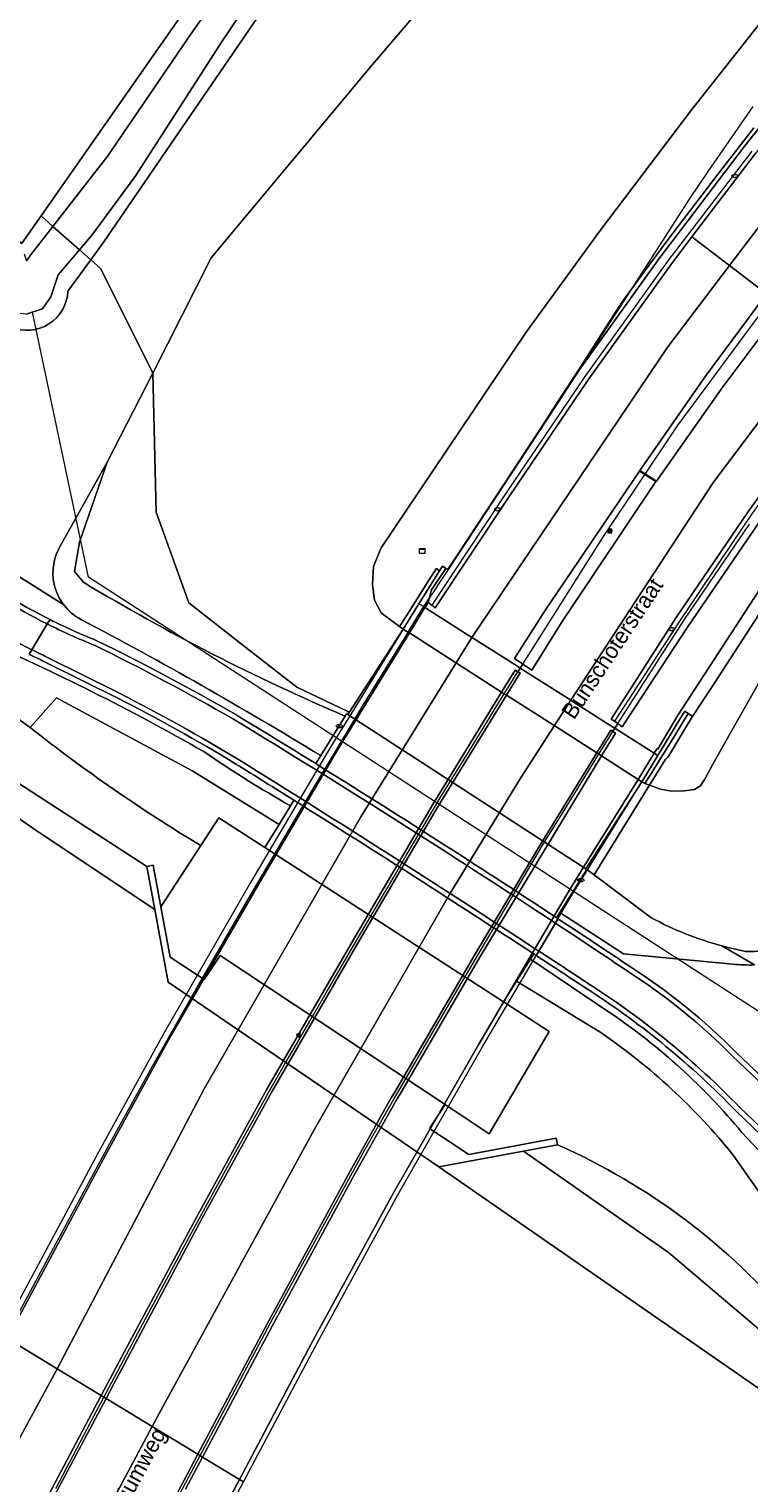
# Model space of a CAD drawing. Header units: metres. Extents: x 151448 to 154749, y 463108 to 465296.
# Tile 353 of 449: x 153249 to 153305, y 464811 to 464924. Entities that reach past the tile are written whole.
import ezdxf
from ezdxf.enums import TextEntityAlignment as Align

# ---------------------------------------------------------------- set-up
doc = ezdxf.new("R2010")
doc.units = ezdxf.units.M
doc.layers.get('0').update_dxf_attribs({"lineweight": 9})
for name, color, linetype, lineweight in [('B-PV-GK-BESCHOEIING-G', 253, 'Continuous', 9), ('B-PV-GR-GRAS-GV', 253, 'Continuous', 9), ('B-PV-GR-GROENVOORZIENING-GV', 253, 'Continuous', 9), ('B-PV-GW-TALUD_KRUIN-G', 253, 'Continuous', 9), ('B-PV-IE-MEUBILAIR-S', 253, 'Continuous', 9), ('B-PV-IE-MEUBILAIR_WEGMEUBILAIR-G', 253, 'Continuous', 9), ('B-PV-KW-KUNSTWERK_DEK-GV', 253, 'Continuous', 9), ('B-PV-KW-KUNSTWERK_DUIKER-G', 253, 'Continuous', 9), ('B-PV-KW-KUNSTWERK_LANDHOOFD-GV', 253, 'Continuous', 9), ('B-PV-OG-TERREIN_BEGROEID-GV', 253, 'Continuous', 9), ('B-PV-OG-TERREIN_OEVER-GV', 253, 'Continuous', 9), ('B-PV-OG-TOPOGRAFIE-T18', 2, 'Continuous', 9), ('B-PV-OG-WATER-GV', 253, 'Continuous', 9), ('B-PV-OG-WATER_RIVIER-GV', 253, 'Continuous', 9), ('B-PV-OG-WATER_SLOOT-GV', 253, 'Continuous', 9), ('B-PV-RI-HWA_GOOT_LIJNGOOT-G', 253, 'Continuous', 9), ('B-PV-VH-GESLOTENVERHARDING-GV', 253, 'Continuous', 9), ('B-PV-VH-GESLOTENVERHARDING_ASFALT-GV', 253, 'Continuous', 9), ('B-PV-VH-GESLOTENVERHARDING_BETON-GV', 253, 'Continuous', 9), ('B-PV-VH-HALFVERHARDING_GRASBETONSTEEN-GV', 253, 'Continuous', 9), ('B-PV-VH-OPENVERHARDING-GV', 253, 'Continuous', 9), ('B-PV-VH-OPENVERHARDING_BETONSTRAATSTEEN-GV', 253, 'Continuous', 9)]:
    doc.layers.add(name, color=color, linetype=linetype, lineweight=lineweight)
doc.styles.add('Drong', font='txt', dxfattribs={"height": 1.8})
doc.styles.add('NLCS-ISO', font='txt')

# ---------------------------------------------------------------- blocks, each defined once
blk = doc.blocks.new('SIE-MEUBILAIR_BORD_INFORMATIE-SO')
h = blk.add_hatch(color=256)
h.dxf.hatch_style = 1
h.paths.add_polyline_path([(0.13, 0.2), (-0.33, 0.2), (-0.33, 0.08), (-0.13, 0.08), (-0.13, -0.65), (0.13, -0.65)])
h = blk.add_hatch(color=256)
h.dxf.hatch_style = 1
edge = h.paths.add_edge_path()
edge.add_arc((0, 0.5), 0.149, 0, 360)
for points in [[(-0.75, -0.75), (0.75, -0.75), (0.75, 0.75), (-0.75, 0.75)], [(0.13, 0.2), (-0.33, 0.2), (-0.33, 0.08), (-0.13, 0.08), (-0.13, -0.65), (0.13, -0.65)]]:
    blk.add_lwpolyline(points, close=True)
blk.add_circle((0, 0.5), 0.149)
blk = doc.blocks.new('SIE-MEUBILAIR_KAST-SO')
for points in [[(-1, 1), (1, 1), (1, 0.84), (-1, 0.84)], [(-1, 0.76), (1, 0.76), (1, -1), (-1, -1)]]:
    blk.add_lwpolyline(points, close=True)
blk = doc.blocks.new('SIE-MEUBILAIR_PAAL_LICHTMAST-SO')
for points in [[(-0.62, 0), (-1, 0)], [(-0.71, 0.71), (-0.44, 0.44)], [(0, 1), (0, 0.62)], [(0.44, 0.44), (0.71, 0.71)], [(1, 0), (0.62, 0)], [(-0.71, -0.71), (-0.44, -0.44)], [(0, -0.62), (0, -1)], [(0.44, -0.44), (0.71, -0.71)]]:
    blk.add_lwpolyline(points)
blk.add_circle((0, 0), 0.5)
blk = doc.blocks.new('SIE-MEUBILAIR_PUT_KOLK-SO')
blk.add_ellipse((0, 0), major_axis=(1.25, 0), ratio=0.54)
at = {"style": 'NLCS-ISO'}
blk.add_text('klk', height=0.75, dxfattribs=at).set_placement((0.03, 0), align=Align.MIDDLE_CENTER)

msp = doc.modelspace()

# ---------------------------------------------------------------- linework, layer by layer
at = {"layer": 'B-PV-GK-BESCHOEIING-G', "flags": 128}
msp.add_lwpolyline([(153280.571, 464835.762), (153315.952, 464811.241)], dxfattribs=at)
at = {"layer": 'B-PV-GR-GRAS-GV', "flags": 128}
for points in [[(153165.606, 464963.014), (153175.577, 464956.639), (153187.733, 464948.559), (153197.993, 464942.087), (153206.198, 464936.605), (153216.362, 464929.894), (153224.148, 464925.242), (153232.858, 464918.982), (153244.4, 464910.848), (153247.981, 464907.587), (153248.155, 464907.448), (153248.191, 464907.5), (153249.656, 464909.595), (153262.797, 464928.383), (153276.25, 464947.928)], [(153251.046, 464883.777), (153254.791, 464890.474), (153258.339, 464897.386), (153256.308, 464901.45), (153254.277, 464905.514), (153253.521, 464906.181), (153251.741, 464903.753)], [(153243.419, 464884.416), (153251.412, 464879.402)], [(153251.385, 464879.439), (153251.095, 464879.887), (153250.875, 464880.349), (153250.733, 464880.766), (153250.629, 464881.236), (153250.581, 464881.747), (153250.593, 464882.222), (153250.704, 464882.882), (153250.837, 464883.308), (153251.025, 464883.736)]]:
    msp.add_lwpolyline(points, dxfattribs=at)
at = {"layer": 'B-PV-GR-GRAS-GV'}
for points in [[(153251.741, 464903.753, -0.5226259), (153247.316, 464900.964)], [(153251.025, 464883.736, -0.0292203), (153251.046, 464883.777)], [(153251.412, 464879.402, -0.0305059), (153251.385, 464879.439)]]:
    msp.add_lwpolyline(points, format="xyb", dxfattribs=at)
at = {"layer": 'B-PV-GR-GROENVOORZIENING-GV', "flags": 128}
for points in [[(153279.504, 464944.034), (153276.838, 464940.139), (153273.916, 464935.871), (153254.544, 464907.576), (153253.521, 464906.181), (153254.277, 464905.514), (153256.308, 464901.45), (153258.339, 464897.386), (153262.869, 464906.338), (153275.4, 464921.36), (153289.499, 464937.832)], [(153297.459, 464889.008), (153296.181, 464889.825), (153296.153, 464889.784), (153288.85, 464879.013), (153286.431, 464875.221), (153286.97, 464874.861), (153287.074, 464874.791), (153287.079, 464874.788), (153287.787, 464874.315), (153290.13, 464878.107), (153297.43, 464888.966)], [(153281.109, 464882.224), (153280.844, 464882.392), (153280.616, 464882.033), (153279.001, 464879.486), (153279.364, 464879.256), (153279.48, 464879.182), (153279.732, 464879.589), (153279.996, 464880.55)], [(153297.111, 464866.367), (153296.56, 464865.511), (153296.927, 464865.383), (153298.146, 464867.353), (153298.177, 464867.404), (153298.212, 464867.429), (153298.336, 464867.552), (153298.428, 464867.681), (153299.962, 464870.243), (153300.281, 464870.733), (153299.922, 464870.955), (153298.902, 464869.244)], [(153291.974, 464858.907), (153292.059, 464858.854), (153292.625, 464858.429), (153296.887, 464865.319), (153296.927, 464865.383), (153296.56, 464865.511), (153296.324, 464865.662)]]:
    msp.add_lwpolyline(points, close=True, dxfattribs=at)
for points in [[(153289.499, 464937.832), (153275.4, 464921.36), (153262.869, 464906.338), (153258.339, 464897.386), (153258.465, 464891.986), (153258.59, 464886.586), (153259.859, 464883.063), (153261.128, 464879.54), (153265.333, 464876.274), (153269.538, 464873.008), (153273.426, 464871.134), (153273.583, 464871.032), (153277.79, 464877.519), (153277.504, 464877.702), (153276.919, 464878.16), (153276.085, 464878.762), (153275.553, 464879.756), (153275.414, 464880.983), (153275.483, 464882.371), (153276.084, 464883.819), (153287.338, 464900.58), (153293.107, 464908.47), (153300.222, 464917.865), (153306.936, 464926.374)], [(153306.936, 464926.374), (153300.222, 464917.865), (153293.107, 464908.47), (153287.338, 464900.58), (153276.084, 464883.819), (153275.483, 464882.371), (153275.414, 464880.983), (153275.553, 464879.756), (153276.085, 464878.762), (153276.919, 464878.16), (153277.504, 464877.702), (153278.005, 464878.474), (153279.822, 464881.383), (153280.381, 464882.223), (153280.616, 464882.033), (153280.844, 464882.392), (153281.109, 464882.224), (153281.253, 464882.133), (153285.013, 464887.845), (153288.427, 464893.03), (153290.121, 464895.639), (153291.173, 464897.259), (153294.749, 464902.847), (153296.508, 464905.243), (153298.345, 464907.736), (153302.193, 464912.766), (153305.028, 464916.425)], [(153311.205, 464923.662), (153304.34, 464915.034), (153299.418, 464908.572), (153297.833, 464906.49), (153297.817, 464906.467), (153291.398, 464897.521), (153291.382, 464897.499), (153290.121, 464895.639), (153288.427, 464893.03), (153285.013, 464887.845), (153281.253, 464882.133), (153281.109, 464882.224), (153279.996, 464880.55), (153279.732, 464879.589), (153280.008, 464879.38), (153280.282, 464879.173), (153286.027, 464887.818), (153292.21, 464896.938), (153298.629, 464905.884), (153300.214, 464907.966), (153305.129, 464914.42)], [(153305.028, 464916.425), (153302.193, 464912.766), (153298.345, 464907.736), (153296.508, 464905.243), (153294.749, 464902.847), (153291.173, 464897.259), (153290.121, 464895.639), (153291.382, 464897.499), (153291.398, 464897.521), (153297.817, 464906.467), (153297.833, 464906.49), (153299.418, 464908.572), (153304.34, 464915.034), (153311.205, 464923.662)], [(153306.005, 464903.556), (153301.276, 464897.142), (153296.181, 464889.825), (153297.459, 464889.008), (153302.483, 464896.135), (153307.325, 464902.551)], [(153314.527, 464889.09), (153308.908, 464881.295), (153308.719, 464879.146), (153305.997, 464874.353), (153301.843, 464867.037), (153301.264, 464865.903), (153300.878, 464865.35), (153300.412, 464865.047), (153299.611, 464864.95), (153298.636, 464864.939), (153297.77, 464865.09), (153296.927, 464865.383), (153296.887, 464865.319), (153292.625, 464858.429), (153297.035, 464855.114)], [(153306.105, 464881.513), (153299.113, 464870.772), (153297.57, 464868.195), (153297.506, 464868.227), (153297.293, 464867.875), (153297.575, 464867.696), (153299.353, 464870.636), (153299.672, 464871.131), (153299.922, 464870.955), (153300.281, 464870.733), (153301.995, 464873.366), (153306.93, 464880.948)], [(153306.93, 464880.948), (153301.995, 464873.366), (153300.281, 464870.733), (153299.962, 464870.243), (153298.428, 464867.681), (153298.336, 464867.552), (153298.212, 464867.429), (153298.177, 464867.404), (153298.146, 464867.353), (153296.927, 464865.383), (153297.77, 464865.09), (153298.636, 464864.939), (153299.611, 464864.95), (153300.412, 464865.047), (153300.878, 464865.35), (153301.264, 464865.903), (153301.843, 464867.037), (153305.997, 464874.353)], [(153302.536, 464852.919), (153305.079, 464851.431)]]:
    msp.add_lwpolyline(points, dxfattribs=at)
at = {"layer": 'B-PV-GR-GROENVOORZIENING-GV'}
for points in [[(153297.035, 464855.114, 0.0578591), (153302.536, 464852.919)], [(153314.681, 464855.213, -0.1467039), (153304.41, 464852.488)], [(153304.41, 464852.488, 0.1467039), (153314.681, 464855.213)], [(153304.41, 464852.488, -0.0186708), (153302.536, 464852.919)], [(153302.536, 464852.919, 0.0186708), (153304.41, 464852.488)]]:
    msp.add_lwpolyline(points, format="xyb", dxfattribs=at)
at = {"layer": 'B-PV-GW-TALUD_KRUIN-G', "flags": 128}
for points in [[(153248.809, 464869.876), (153242.754, 464874.235), (153235.893, 464878.512), (153218.31, 464885.801), (153209.191, 464890.664)], [(153244.721, 464876.816), (153242.754, 464874.235), (153248.809, 464869.876)], [(153296.324, 464865.662), (153296.037, 464865.845), (153293.196, 464867.663), (153292.992, 464867.794), (153292.833, 464867.895), (153289.715, 464869.89), (153285.817, 464872.384), (153285.647, 464872.492), (153285.44, 464872.625), (153281.933, 464874.868), (153278.271, 464877.211), (153278.159, 464877.283), (153277.79, 464877.519)], [(153296.927, 464865.383), (153296.56, 464865.511)]]:
    msp.add_lwpolyline(points, dxfattribs=at)
at = {"layer": 'B-PV-GW-TALUD_KRUIN-G'}
for points in [[(153262.306, 464867.999, 0.0265761), (153244.721, 464876.816)], [(153262.065, 464860.699, -0.0317079), (153248.809, 464869.876)], [(153269.032, 464863.789, -0.0219615), (153262.306, 464867.999)]]:
    msp.add_lwpolyline(points, format="xyb", dxfattribs=at)
at = {"layer": 'B-PV-IE-MEUBILAIR_WEGMEUBILAIR-G', "flags": 128}
for points in [[(153287.074, 464874.791), (153293.343, 464884.703), (153299.104, 464893.307), (153306.133, 464902.775), (153314.355, 464913.435), (153328.789, 464930.612), (153338.336, 464940.877), (153359.366, 464961.541), (153381.368, 464980.867), (153393.415, 464990.536), (153406.382, 465000.576), (153419.747, 465010.664)], [(153304.948, 464918.089), (153301.455, 464913.047), (153300.011, 464910.9), (153295.223, 464903.45), (153289.625, 464894.79), (153281.285, 464882.135), (153280.565, 464881.044), (153280.046, 464880.257), (153279.737, 464879.803), (153279.629, 464879.644), (153279.364, 464879.256)], [(153294.238, 464869.814), (153294.336, 464869.968), (153294.464, 464870.17), (153297.901, 464875.572), (153299.64, 464878.25), (153304.705, 464885.656)], [(153279.364, 464879.256), (153279.263, 464879.108), (153278.159, 464877.283), (153278.14, 464877.25), (153274.614, 464871.515), (153273.747, 464870.075), (153270.633, 464864.907), (153265.625, 464856.369), (153261.863, 464849.853), (153258.291, 464843.551), (153254.982, 464837.556), (153250.597, 464829.423), (153248.005, 464824.571), (153240.882, 464811.053)], [(153286.705, 464874.203), (153286.88, 464874.485)], [(153286.88, 464874.485), (153287.074, 464874.791)], [(153250.798, 464810.785), (153254.042, 464816.941), (153256.963, 464822.463), (153261.186, 464830.344), (153264.643, 464836.653), (153267.542, 464841.882), (153268.036, 464842.752), (153268.472, 464843.52), (153269.392, 464845.106), (153270.813, 464847.555), (153271.804, 464849.262), (153273.696, 464852.528), (153275.006, 464854.77), (153276.075, 464856.605), (153277.183, 464858.48), (153278.031, 464859.924), (153278.674, 464861.019), (153280.675, 464864.415), (153282.858, 464867.961), (153285.226, 464871.809), (153286.705, 464874.203)], [(153258.73, 464807.151), (153262.838, 464814.897), (153267.506, 464823.693), (153274.816, 464837.084), (153277.071, 464841.007), (153277.366, 464841.518), (153281.765, 464849.113), (153288.56, 464860.621), (153288.798, 464861.024), (153289.686, 464862.416), (153292.992, 464867.794), (153293, 464867.807), (153294.076, 464869.554), (153294.166, 464869.701), (153294.238, 464869.814)]]:
    msp.add_lwpolyline(points, dxfattribs=at)
at = {"layer": 'B-PV-KW-KUNSTWERK_DEK-GV', "flags": 128}
msp.add_lwpolyline([(153261.606, 464804.192), (153265.373, 464811.296), (153270.965, 464821.842), (153277.366, 464833.576), (153283.983, 464845.128), (153290.75, 464856.606), (153296.324, 464865.662), (153297.575, 464867.696), (153297.293, 464867.875), (153294.238, 464869.814), (153293.929, 464870.011), (153290.997, 464871.871), (153290.813, 464871.988), (153286.88, 464874.485), (153286.771, 464874.554), (153286.459, 464874.752), (153283.177, 464876.835), (153283.132, 464876.864), (153279.48, 464879.182), (153279.364, 464879.256), (153279.001, 464879.486), (153277.79, 464877.519), (153273.36, 464870.321), (153272.176, 464868.398), (153265.939, 464857.832), (153259.149, 464846.034), (153254.114, 464836.907), (153248.46, 464826.366)], dxfattribs=at)
at = {"layer": 'B-PV-KW-KUNSTWERK_DUIKER-G', "flags": 128}
msp.add_lwpolyline([(153322.679, 464848.903), (153309.578, 464845.124), (153253.351, 464881.54), (153248.986, 464902.128)], dxfattribs=at)
at = {"layer": 'B-PV-KW-KUNSTWERK_LANDHOOFD-GV', "flags": 128}
for points in [[(153277.504, 464877.702), (153277.79, 464877.519), (153279.001, 464879.486), (153280.616, 464882.033), (153280.381, 464882.223), (153279.822, 464881.383), (153278.005, 464878.474)], [(153296.324, 464865.662), (153296.56, 464865.511), (153297.111, 464866.367), (153298.902, 464869.244), (153299.922, 464870.955), (153299.672, 464871.131), (153299.353, 464870.636), (153297.575, 464867.696)]]:
    msp.add_lwpolyline(points, close=True, dxfattribs=at)
at = {"layer": 'B-PV-OG-TERREIN_BEGROEID-GV', "flags": 128}
for points in [[(153273.284, 464870.749), (153273.394, 464870.925), (153273.479, 464870.872), (153273.583, 464871.032), (153273.426, 464871.134), (153269.538, 464873.008), (153265.333, 464876.274), (153261.128, 464879.54), (153259.859, 464883.063), (153258.59, 464886.586), (153258.465, 464891.986), (153258.339, 464897.386), (153254.791, 464890.474), (153252.654, 464884.256), (153252.246, 464881.979), (153252.944, 464881.147)], [(153248.809, 464869.876), (153242.754, 464874.235), (153235.893, 464878.512), (153218.31, 464885.801), (153209.191, 464890.664), (153257.865, 464859.091), (153258.361, 464859.184), (153258.964, 464855.939), (153262.065, 464860.699)], [(153252.944, 464881.147), (153252.246, 464881.979), (153252.654, 464884.256), (153254.791, 464890.474), (153251.046, 464883.777)], [(153251.412, 464879.402), (153243.419, 464884.416)], [(153251.025, 464883.736), (153250.837, 464883.308), (153250.704, 464882.882), (153250.593, 464882.222), (153250.581, 464881.747), (153250.629, 464881.236), (153250.733, 464880.766), (153250.875, 464880.349), (153251.095, 464879.887), (153251.385, 464879.439)], [(153244.721, 464876.816), (153242.754, 464874.235), (153248.809, 464869.876), (153250.862, 464872.171), (153261.452, 464866.481), (153268.148, 464862.352), (153269.032, 464863.789)], [(153255.569, 464872.172), (153249.928, 464874.983)], [(153267.045, 464860.559), (153268.148, 464862.352), (153261.452, 464866.481), (153250.862, 464872.171), (153248.809, 464869.876)], [(153271.38, 464867.686), (153273.284, 464870.749)], [(153270.994, 464867.066), (153271.38, 464867.686)], [(153269.032, 464863.789), (153269.301, 464864.225)], [(153262.065, 464860.699), (153263.477, 464862.866), (153267.045, 464860.559)], [(153297.035, 464855.114), (153292.625, 464858.429), (153292.059, 464858.854), (153289.96, 464855.511), (153294.901, 464852.29), (153303.404, 464851.495)], [(153303.404, 464851.495), (153294.901, 464852.29), (153289.96, 464855.511), (153289.703, 464855.103), (153289.819, 464855.027)], [(153293.985, 464847.638), (153287.67, 464851.876), (153286.596, 464850.167), (153293.143, 464846.18)], [(153288.132, 464852.165), (153287.933, 464852.295), (153287.67, 464851.876), (153293.985, 464847.638)], [(153305.079, 464851.431), (153302.536, 464852.919)], [(153293.143, 464846.18), (153286.596, 464850.167), (153285.591, 464848.568), (153289.135, 464846.277), (153284.469, 464838.334), (153281.058, 464840.591), (153279.841, 464838.747), (153282.9, 464836.729), (153289.676, 464837.975), (153289.769, 464837.473)], [(153303.66, 464844.647), (153307.074, 464841.397)], [(153306.934, 464836.961), (153303.642, 464840.099)], [(153315.161, 464825.109), (153309.039, 464833.187), (153304.085, 464838.455)], [(153304.085, 464838.455), (153309.039, 464833.187)], [(153306.128, 464828.512), (153307.177, 464831.346), (153303.434, 464836.666)], [(153303.434, 464836.666), (153307.177, 464831.346), (153306.128, 464828.512)]]:
    msp.add_lwpolyline(points, dxfattribs=at)
at = {"layer": 'B-PV-OG-TERREIN_BEGROEID-GV'}
for points in [[(153237.391, 464887.867, 0.0868376), (153250.356, 464878.249)], [(153251.046, 464883.777, 0.0292203), (153251.025, 464883.736)], [(153252.944, 464881.147, 0.0342222), (153273.284, 464870.749)], [(153273.284, 464870.749, -0.0342222), (153252.944, 464881.147)], [(153251.385, 464879.439, 0.0305059), (153251.412, 464879.402)], [(153252.748, 464878.265, -0.1087539), (153251.412, 464879.402)], [(153251.412, 464879.402, 0.1087539), (153252.748, 464878.265)], [(153250.356, 464878.249, 0.0211338), (153253.948, 464876.631)], [(153271.38, 464867.686, 0.0166783), (153252.748, 464878.265)], [(153252.748, 464878.265, -0.0166783), (153271.38, 464867.686)], [(153244.721, 464876.816, -0.0265761), (153262.306, 464867.999)], [(153262.306, 464867.999, 0.0265761), (153244.721, 464876.816)], [(153249.928, 464874.983, -0.0063533), (153248.723, 464875.567)], [(153253.948, 464876.631, -0.0164555), (153264.8, 464870.87)], [(153264.794, 464867.035, 0.018784), (153255.569, 464872.172)], [(153264.8, 464870.87, -0.0022172), (153270.994, 464867.066)], [(153248.809, 464869.876, 0.0317079), (153262.065, 464860.699)], [(153262.065, 464860.699, -0.0317079), (153248.809, 464869.876)], [(153262.306, 464867.999, 0.0219615), (153269.032, 464863.789)], [(153269.032, 464863.789, -0.0219615), (153262.306, 464867.999)], [(153269.301, 464864.225, 0.0012575), (153264.794, 464867.035)], [(153289.819, 464855.027, -0.0022275), (153295.521, 464851.234)], [(153302.536, 464852.919, -0.0578591), (153297.035, 464855.114)], [(153292.237, 464849.466, 0.0008457), (153288.132, 464852.165)], [(153295.521, 464851.234, -0.0533832), (153303.66, 464844.647)], [(153305.079, 464851.431, -0.0286833), (153303.404, 464851.495)], [(153303.404, 464851.495, 0.0286833), (153305.079, 464851.431)], [(153303.642, 464840.099, 0.0574759), (153292.237, 464849.466)], [(153304.085, 464838.455, 0.0702656), (153293.985, 464847.638)], [(153293.985, 464847.638, -0.0702656), (153304.085, 464838.455)], [(153303.434, 464836.666, 0.0736678), (153293.143, 464846.18)], [(153293.143, 464846.18, -0.0736678), (153303.434, 464836.666)], [(153289.769, 464837.473, -0.1154), (153308.085, 464823.691)]]:
    msp.add_lwpolyline(points, format="xyb", dxfattribs=at)
at = {"layer": 'B-PV-OG-TERREIN_OEVER-GV', "flags": 128}
for points in [[(153134.259, 464938.284), (153137.795, 464935.754), (153148.366, 464927.299), (153160.473, 464919.542), (153175.025, 464910.593), (153189.614, 464900.867), (153205.664, 464891.305), (153220.313, 464881.74), (153235.149, 464871.699), (153249.274, 464861.868), (153258.489, 464855.732), (153257.865, 464859.091), (153209.191, 464890.664), (153204.562, 464893.698), (153186.524, 464905.364), (153155.641, 464925.438), (153142.807, 464934.801), (153134.197, 464940.438), (153127.675, 464943.994), (153119.333, 464948.564), (153115.416, 464951.095), (153103.338, 464958.879), (153098.866, 464962.998), (153095.565, 464965.601)], [(153248.345, 464906.651), (153248.516, 464906.117), (153248.923, 464906.642), (153250.58, 464908.779), (153249.656, 464909.595), (153248.191, 464907.5), (153248.155, 464907.448), (153247.981, 464907.587), (153244.4, 464910.848), (153232.858, 464918.982), (153224.148, 464925.242), (153216.362, 464929.894), (153206.198, 464936.605), (153197.993, 464942.087), (153187.733, 464948.559), (153175.577, 464956.639), (153165.606, 464963.014)], [(153276.741, 464948.642), (153276.394, 464948.138), (153276.25, 464947.928), (153262.797, 464928.383), (153249.656, 464909.595), (153250.58, 464908.779), (153254.832, 464914.26), (153261.053, 464923.374), (153270.85, 464937.409), (153276.81, 464945.8)], [(153251.741, 464903.753), (153253.521, 464906.181), (153252.638, 464906.962), (153250.978, 464905.015), (153250.408, 464903.317), (153249.758, 464902.379), (153248.486, 464901.965), (153247.945, 464902.005), (153246.704, 464903.272), (153245.485, 464904.517)], [(153289.769, 464837.473), (153287.148, 464836.986), (153298.409, 464829.104), (153309.324, 464819.834), (153315.042, 464816.303)]]:
    msp.add_lwpolyline(points, dxfattribs=at)
msp.add_lwpolyline([(153281.925, 464947.569), (153279.907, 464949.62), (153280.168, 464947.136), (153274.938, 464939.652), (153272.974, 464936.841), (153272.748, 464936.508), (153263.718, 464923.175), (153257.025, 464912.733), (153253.623, 464908.117), (153252.638, 464906.962), (153253.521, 464906.181), (153254.544, 464907.576), (153273.916, 464935.871), (153276.838, 464940.139), (153279.504, 464944.034)], close=True, dxfattribs=at)
at = {"layer": 'B-PV-OG-TERREIN_OEVER-GV'}
for points in [[(153247.316, 464900.964, 0.5226259), (153251.741, 464903.753)], [(153308.085, 464823.691, 0.1154), (153289.769, 464837.473)]]:
    msp.add_lwpolyline(points, format="xyb", dxfattribs=at)
at = {"layer": 'B-PV-OG-WATER-GV', "flags": 128}
for points in [[(153276.81, 464945.8), (153270.85, 464937.409), (153261.053, 464923.374), (153254.832, 464914.26), (153250.58, 464908.779), (153252.638, 464906.962), (153253.623, 464908.117), (153257.025, 464912.733), (153263.718, 464923.175), (153272.748, 464936.508), (153272.974, 464936.841), (153274.938, 464939.652), (153280.168, 464947.136), (153279.907, 464949.62), (153279.903, 464949.622)], [(153315.952, 464811.241), (153280.571, 464835.762), (153259.537, 464850.09), (153258.489, 464855.732), (153249.274, 464861.868), (153235.149, 464871.699), (153220.313, 464881.74), (153205.664, 464891.305), (153189.614, 464900.867), (153175.025, 464910.593), (153160.473, 464919.542), (153148.366, 464927.299), (153137.795, 464935.754), (153134.259, 464938.284)]]:
    msp.add_lwpolyline(points, dxfattribs=at)
at = {"layer": 'B-PV-OG-WATER_RIVIER-GV', "flags": 128}
for points in [[(153315.042, 464816.303), (153309.324, 464819.834), (153298.409, 464829.104), (153287.148, 464836.986), (153280.571, 464835.762)], [(153280.571, 464835.762), (153315.952, 464811.241)]]:
    msp.add_lwpolyline(points, dxfattribs=at)
at = {"layer": 'B-PV-OG-WATER_SLOOT-GV', "flags": 128}
msp.add_lwpolyline([(153248.486, 464901.965), (153249.758, 464902.379), (153250.408, 464903.317), (153250.978, 464905.015), (153252.638, 464906.962), (153250.58, 464908.779), (153248.923, 464906.642), (153248.516, 464906.117)], dxfattribs=at)
at = {"layer": 'B-PV-RI-HWA_GOOT_LIJNGOOT-G', "flags": 128}
for points in [[(153348.781, 464938.565), (153344.776, 464934.502), (153337.491, 464926.777), (153330.389, 464918.901), (153323.454, 464910.807), (153316.781, 464902.509), (153311.139, 464895.108), (153304.878, 464886.463), (153299.302, 464878.211), (153294.2, 464870.356)], [(153304.873, 464914.622), (153298.355, 464906.103), (153291.911, 464897.113), (153285.732, 464888.016), (153281.662, 464881.875)], [(153296.153, 464889.784), (153296.795, 464889.373)], [(153296.795, 464889.373), (153297.43, 464888.966)], [(153281.662, 464881.875), (153280.008, 464879.38)]]:
    msp.add_lwpolyline(points, dxfattribs=at)
at = {"layer": 'B-PV-VH-GESLOTENVERHARDING-GV', "flags": 128}
for points in [[(153370.193, 464983.092), (153364.968, 464978.382), (153356.199, 464970.15), (153348.211, 464962.39), (153340.611, 464954.735), (153333.017, 464946.888), (153325.675, 464938.962), (153318.708, 464930.991), (153311.987, 464923.039), (153305.129, 464914.42), (153300.214, 464907.966), (153303.143, 464905.736), (153309.892, 464914.626), (153318.352, 464925.117), (153334.716, 464943.28), (153351.439, 464960.651), (153369.642, 464977.649), (153372.704, 464980.307)], [(153306.005, 464903.556), (153307.623, 464905.751), (153315.061, 464915.219), (153322.702, 464924.517), (153329.638, 464932.462), (153336.822, 464940.321), (153345.033, 464948.912), (153352.572, 464956.479), (153360.844, 464964.525), (153370.082, 464973.073), (153375.116, 464977.631), (153372.704, 464980.307), (153369.642, 464977.649), (153351.439, 464960.651), (153334.716, 464943.28), (153318.352, 464925.117), (153309.892, 464914.626), (153303.143, 464905.736)], [(153300.214, 464907.966), (153298.629, 464905.884), (153292.21, 464896.938), (153286.027, 464887.818), (153280.282, 464879.173), (153280.008, 464879.38), (153279.732, 464879.589), (153279.48, 464879.182), (153283.132, 464876.864), (153298.348, 464899.42), (153303.143, 464905.736)], [(153296.181, 464889.825), (153301.276, 464897.142), (153306.005, 464903.556), (153303.143, 464905.736), (153298.348, 464899.42), (153283.132, 464876.864), (153283.177, 464876.835), (153286.459, 464874.752), (153286.771, 464874.554), (153286.88, 464874.485), (153287.074, 464874.791), (153286.97, 464874.861), (153286.431, 464875.221), (153288.85, 464879.013), (153296.153, 464889.784)], [(153307.325, 464902.551), (153302.483, 464896.135), (153297.459, 464889.008), (153297.43, 464888.966), (153290.13, 464878.107), (153287.787, 464874.315), (153287.079, 464874.788), (153287.074, 464874.791), (153286.88, 464874.485), (153290.813, 464871.988), (153301.894, 464888.914), (153309.693, 464899.267), (153310.414, 464900.198)], [(153294.464, 464870.17), (153294.2, 464870.356), (153293.94, 464870.529), (153299.005, 464878.4), (153304.62, 464886.664), (153310.865, 464895.262), (153313.073, 464898.173), (153310.414, 464900.198), (153309.693, 464899.267), (153301.894, 464888.914), (153290.813, 464871.988), (153290.997, 464871.871), (153293.929, 464870.011), (153294.238, 464869.814), (153294.336, 464869.968)], [(153294.336, 464869.968), (153294.238, 464869.814), (153297.293, 464867.875), (153297.506, 464868.227), (153297.57, 464868.195), (153299.113, 464870.772), (153306.105, 464881.513), (153313.649, 464891.987), (153316.414, 464895.629), (153313.997, 464897.47), (153311.832, 464894.621), (153305.565, 464886.006), (153299.88, 464877.658), (153294.798, 464869.934), (153294.464, 464870.17)], [(153279.48, 464879.182), (153279.364, 464879.256), (153279.001, 464879.486), (153277.79, 464877.519), (153273.36, 464870.321), (153272.176, 464868.398), (153265.939, 464857.832), (153259.149, 464846.034), (153254.114, 464836.907), (153248.46, 464826.366), (153246.539, 464822.737), (153247.046, 464822.429), (153248.98, 464826.086), (153254.651, 464836.669), (153259.749, 464845.926), (153266.468, 464857.541), (153272.748, 464868.208), (153278.271, 464877.211)], [(153283.132, 464876.864), (153279.48, 464879.182), (153278.271, 464877.211), (153272.748, 464868.208), (153266.468, 464857.541), (153259.749, 464845.926), (153254.651, 464836.669), (153248.98, 464826.086), (153247.046, 464822.429), (153250.903, 464820.086), (153262.339, 464841.823), (153274.493, 464862.939)], [(153286.705, 464874.203), (153286.88, 464874.485), (153286.771, 464874.554), (153286.459, 464874.752), (153283.177, 464876.835), (153283.132, 464876.864), (153274.493, 464862.939), (153262.339, 464841.823), (153250.903, 464820.086), (153254.335, 464818.001), (153256.141, 464821.419), (153261.81, 464831.988), (153267.19, 464841.782), (153273.98, 464853.486), (153280.124, 464863.955), (153281.027, 464865.428), (153285.44, 464872.625), (153286.485, 464874.328), (153286.605, 464874.259)], [(153286.88, 464874.485), (153286.705, 464874.203), (153286.875, 464874.106), (153285.817, 464872.384), (153280.521, 464863.765), (153274.373, 464853.313), (153267.587, 464841.593), (153262.185, 464831.767), (153255.308, 464818.913), (153254.704, 464817.777), (153258.294, 464815.596), (153258.829, 464816.597), (153270.911, 464838.687), (153281.491, 464857.098), (153286.962, 464866.008), (153290.813, 464871.988)], [(153254.704, 464817.777), (153255.308, 464818.913), (153262.185, 464831.767), (153267.587, 464841.593), (153274.373, 464853.313), (153280.521, 464863.765), (153285.817, 464872.384), (153286.875, 464874.106), (153286.705, 464874.203), (153286.605, 464874.259), (153286.485, 464874.328), (153285.44, 464872.625), (153281.027, 464865.428), (153280.124, 464863.955), (153273.98, 464853.486), (153267.19, 464841.782), (153261.81, 464831.988), (153256.141, 464821.419), (153254.335, 464818.001)], [(153281.491, 464857.098), (153270.911, 464838.687), (153258.829, 464816.597), (153258.294, 464815.596), (153261.837, 464813.444), (153267.199, 464823.523), (153273.67, 464835.431), (153276.863, 464841.114), (153277.152, 464841.559), (153283.305, 464852.14), (153288.404, 464860.721), (153292.833, 464867.895), (153293.921, 464869.655), (153294.076, 464869.554), (153294.238, 464869.814), (153293.929, 464870.011), (153290.997, 464871.871), (153290.813, 464871.988), (153286.962, 464866.008)], [(153261.837, 464813.444), (153262.196, 464813.226), (153267.6, 464823.379), (153274.013, 464835.159), (153277.25, 464840.915), (153277.689, 464841.632), (153283.735, 464852.042), (153293.196, 464867.663), (153294.282, 464869.42), (153294.076, 464869.554), (153293.921, 464869.655), (153292.833, 464867.895), (153288.404, 464860.721), (153283.305, 464852.14), (153277.152, 464841.559), (153276.863, 464841.114), (153273.67, 464835.431), (153267.199, 464823.523)], [(153297.293, 464867.875), (153294.238, 464869.814), (153294.076, 464869.554), (153294.282, 464869.42), (153293.196, 464867.663), (153283.735, 464852.042), (153277.689, 464841.632), (153277.25, 464840.915), (153274.013, 464835.159), (153267.6, 464823.379), (153262.196, 464813.226), (153265.065, 464811.483), (153270.649, 464822.014), (153277.043, 464833.751), (153283.67, 464845.287), (153290.432, 464856.785), (153291.604, 464858.679), (153296.037, 464865.845)], [(153297.575, 464867.696), (153297.293, 464867.875), (153296.037, 464865.845), (153291.604, 464858.679), (153290.432, 464856.785), (153283.67, 464845.287), (153277.043, 464833.751), (153270.649, 464822.014), (153265.065, 464811.483), (153265.373, 464811.296), (153270.965, 464821.842), (153277.366, 464833.576), (153283.983, 464845.128), (153290.75, 464856.606), (153296.324, 464865.662)], [(153247.046, 464822.429), (153241.67, 464812.259), (153238.841, 464806.85), (153234.797, 464799.119), (153228.081, 464786.11), (153221.384, 464773.021), (153215.074, 464760.525), (153209.211, 464748.829), (153202.413, 464735.091), (153201.099, 464732.426), (153204.725, 464730.223), (153205.699, 464732.222), (153222.021, 464764.99), (153228.065, 464776.788), (153239.21, 464798.578), (153250.844, 464819.973), (153250.903, 464820.086)], [(153254.335, 464818.001), (153250.903, 464820.086), (153250.844, 464819.973), (153239.21, 464798.578), (153228.065, 464776.788), (153222.021, 464764.99), (153205.699, 464732.222), (153204.725, 464730.223), (153208.368, 464728.01), (153209.023, 464729.348), (153209.255, 464729.823), (153210.308, 464731.974), (153210.555, 464732.479), (153212.283, 464735.935), (153213.611, 464738.591), (153214.864, 464741.097), (153217.91, 464747.189), (153218.596, 464748.561), (153222.456, 464756.282), (153229.061, 464769.34), (153235.754, 464782.415), (153249.286, 464808.447)], [(153208.773, 464727.764), (153212.425, 464725.546), (153230.388, 464761.638), (153247.116, 464794.657), (153258.294, 464815.596), (153254.704, 464817.777), (153249.641, 464808.255), (153246.705, 464802.629), (153243.336, 464796.174), (153242.858, 464795.258), (153241.497, 464792.614), (153233.658, 464777.392), (153232.945, 464776.007), (153229.417, 464769.155), (153218.981, 464748.368), (153218.294, 464746.999), (153210.416, 464731.117)], [(153261.837, 464813.444), (153258.294, 464815.596), (153247.116, 464794.657), (153230.388, 464761.638), (153212.425, 464725.546), (153215.913, 464723.427), (153217.872, 464727.414), (153225.345, 464742.486), (153225.718, 464743.279), (153226.4, 464744.631), (153235.231, 464762.158), (153240.568, 464772.593), (153240.836, 464773.108), (153241.09, 464773.612), (153241.334, 464774.076), (153242.699, 464776.723), (153245.345, 464781.854), (153247.367, 464785.775), (153250.024, 464790.876), (153254.291, 464799.069), (153254.51, 464799.508), (153260.503, 464810.937)], [(153219.187, 464721.438), (153219.512, 464721.241), (153232.207, 464747.045), (153234.148, 464750.887), (153241.01, 464764.389), (153244.263, 464770.753), (153244.846, 464771.894), (153247.986, 464777.989), (153261.606, 464804.192), (153265.373, 464811.296), (153265.065, 464811.483), (153261.304, 464804.389), (153257.387, 464796.895), (153250.941, 464784.531), (153242.852, 464768.828), (153233.826, 464751.036), (153226.083, 464735.507)]]:
    msp.add_lwpolyline(points, close=True, dxfattribs=at)
for points in [[(153249.641, 464808.255), (153254.704, 464817.777), (153254.335, 464818.001), (153249.286, 464808.447)], [(153260.874, 464810.742), (153262.196, 464813.226), (153261.837, 464813.444), (153260.503, 464810.937)], [(153261.304, 464804.389), (153265.065, 464811.483), (153262.196, 464813.226), (153260.874, 464810.742)]]:
    msp.add_lwpolyline(points, dxfattribs=at)
at = {"layer": 'B-PV-VH-GESLOTENVERHARDING_ASFALT-GV'}
for points in [[(153250.142, 464877.908, -0.0865408), (153237.103, 464887.589)], [(153237.136, 464884.037, 0.0702979), (153248.927, 464875.912)], [(153253.799, 464876.26, -0.0213136), (153250.142, 464877.908)], [(153248.927, 464875.912, 0.0065193), (153250.102, 464875.344)], [(153264.596, 464870.525, 0.0164312), (153253.799, 464876.26)], [(153255.748, 464872.53, -0.0188053), (153265.003, 464867.376)], [(153289.616, 464854.682, 0.0091345), (153264.596, 464870.525)], [(153265.003, 464867.376, -0.0060768), (153288.335, 464852.51)], [(153295.304, 464850.898, 0.0021111), (153289.616, 464854.682)], [(153288.335, 464852.51, -0.0010124), (153292.454, 464849.802)], [(153303.38, 464844.361, 0.0535863), (153295.304, 464850.898)], [(153292.454, 464849.802, -0.0574046), (153303.924, 464840.383)]]:
    msp.add_lwpolyline(points, format="xyb", dxfattribs=at)
at = {"layer": 'B-PV-VH-GESLOTENVERHARDING_ASFALT-GV', "flags": 128}
for points in [[(153248.927, 464875.912), (153249.599, 464877.043), (153250.142, 464877.908)], [(153250.142, 464877.908), (153249.599, 464877.043), (153248.927, 464875.912)], [(153250.102, 464875.344), (153255.748, 464872.53)], [(153288.335, 464852.51), (153289.616, 464854.682)], [(153289.616, 464854.682), (153288.335, 464852.51)], [(153306.796, 464841.109), (153303.38, 464844.361)], [(153303.924, 464840.383), (153307.206, 464837.254)]]:
    msp.add_lwpolyline(points, dxfattribs=at)
at = {"layer": 'B-PV-VH-GESLOTENVERHARDING_BETON-GV', "flags": 128}
msp.add_lwpolyline([(153281.058, 464840.591), (153263.567, 464852.169), (153262.333, 464850.3), (153259.686, 464852.046), (153258.964, 464855.939), (153258.361, 464859.184), (153257.865, 464859.091), (153258.489, 464855.732), (153259.537, 464850.09), (153280.571, 464835.762), (153287.148, 464836.986), (153289.769, 464837.473), (153289.676, 464837.975), (153282.9, 464836.729), (153279.841, 464838.747)], close=True, dxfattribs=at)
at = {"layer": 'B-PV-VH-HALFVERHARDING_GRASBETONSTEEN-GV'}
for points in [[(153237.103, 464887.589, 0.0865408), (153250.142, 464877.908)], [(153250.356, 464878.249, -0.0868376), (153237.391, 464887.867)], [(153248.927, 464875.912, -0.0702979), (153237.136, 464884.037)], [(153250.142, 464877.908, 0.0213136), (153253.799, 464876.26)], [(153253.948, 464876.631, -0.0211338), (153250.356, 464878.249)], [(153248.723, 464875.567, 0.0063533), (153249.928, 464874.983)], [(153250.102, 464875.344, -0.0065193), (153248.927, 464875.912)], [(153253.799, 464876.26, -0.0164312), (153264.596, 464870.525)], [(153264.8, 464870.87, 0.0164555), (153253.948, 464876.631)], [(153265.003, 464867.376, 0.0188053), (153255.748, 464872.53)], [(153255.569, 464872.172, -0.018784), (153264.794, 464867.035)], [(153264.596, 464870.525, -0.0091345), (153289.616, 464854.682)], [(153270.994, 464867.066, 0.0022172), (153264.8, 464870.87)], [(153264.794, 464867.035, -0.0012575), (153269.301, 464864.225)], [(153288.335, 464852.51, 0.0060768), (153265.003, 464867.376)], [(153289.703, 464855.103, 0.0067832), (153270.994, 464867.066)], [(153269.301, 464864.225, -0.0049156), (153287.933, 464852.295)], [(153289.616, 464854.682, -0.0021111), (153295.304, 464850.898)], [(153295.521, 464851.234, 0.0022275), (153289.819, 464855.027)], [(153288.132, 464852.165, -0.0008457), (153292.237, 464849.466)], [(153292.454, 464849.802, 0.0010124), (153288.335, 464852.51)], [(153295.304, 464850.898, -0.0535863), (153303.38, 464844.361)], [(153303.66, 464844.647, 0.0533832), (153295.521, 464851.234)], [(153303.924, 464840.383, 0.0574046), (153292.454, 464849.802)], [(153292.237, 464849.466, -0.0574759), (153303.642, 464840.099)]]:
    msp.add_lwpolyline(points, format="xyb", dxfattribs=at)
at = {"layer": 'B-PV-VH-HALFVERHARDING_GRASBETONSTEEN-GV', "flags": 128}
for points in [[(153250.142, 464877.908), (153250.356, 464878.249)], [(153250.356, 464878.249), (153250.142, 464877.908)], [(153248.723, 464875.567), (153248.927, 464875.912)], [(153248.927, 464875.912), (153248.723, 464875.567)], [(153249.928, 464874.983), (153255.569, 464872.172)], [(153255.748, 464872.53), (153250.102, 464875.344)], [(153289.616, 464854.682), (153289.819, 464855.027), (153289.703, 464855.103)], [(153289.819, 464855.027), (153289.616, 464854.682)], [(153287.933, 464852.295), (153288.132, 464852.165), (153288.335, 464852.51)], [(153288.335, 464852.51), (153288.132, 464852.165)], [(153303.38, 464844.361), (153306.796, 464841.109)], [(153307.074, 464841.397), (153303.66, 464844.647)], [(153303.642, 464840.099), (153306.934, 464836.961)], [(153307.206, 464837.254), (153303.924, 464840.383)]]:
    msp.add_lwpolyline(points, dxfattribs=at)
msp.add_lwpolyline([(153258.964, 464855.939), (153259.686, 464852.046), (153262.333, 464850.3), (153263.567, 464852.169), (153281.058, 464840.591), (153284.469, 464838.334), (153289.135, 464846.277), (153285.591, 464848.568), (153267.045, 464860.559), (153263.477, 464862.866), (153262.065, 464860.699)], close=True, dxfattribs=at)
at = {"layer": 'B-PV-VH-OPENVERHARDING-GV', "flags": 128}
for points in [[(153294.2, 464870.356), (153294.464, 464870.17), (153294.798, 464869.934), (153299.88, 464877.658), (153305.565, 464886.006), (153311.832, 464894.621), (153313.997, 464897.47), (153313.585, 464897.784), (153313.328, 464897.979), (153313.073, 464898.173), (153310.865, 464895.262), (153304.62, 464886.664), (153299.005, 464878.4), (153293.94, 464870.529)], [(153296.324, 464865.662), (153297.575, 464867.696), (153297.293, 464867.875), (153294.238, 464869.814), (153293.929, 464870.011), (153290.997, 464871.871), (153290.813, 464871.988), (153286.88, 464874.485), (153286.771, 464874.554), (153286.459, 464874.752), (153283.177, 464876.835), (153283.132, 464876.864), (153279.48, 464879.182), (153279.364, 464879.256), (153279.001, 464879.486), (153277.79, 464877.519), (153278.159, 464877.283), (153278.271, 464877.211), (153281.933, 464874.868), (153285.44, 464872.625), (153285.647, 464872.492), (153285.817, 464872.384), (153289.715, 464869.89), (153292.833, 464867.895), (153292.992, 464867.794), (153293.196, 464867.663), (153296.037, 464865.845)]]:
    msp.add_lwpolyline(points, close=True, dxfattribs=at)
at = {"layer": 'B-PV-VH-OPENVERHARDING_BETONSTRAATSTEEN-GV', "flags": 128}
msp.add_lwpolyline([(153296.037, 464865.845), (153293.196, 464867.663), (153292.992, 464867.794), (153292.833, 464867.895), (153289.715, 464869.89), (153285.817, 464872.384), (153285.647, 464872.492), (153285.44, 464872.625), (153281.933, 464874.868), (153278.271, 464877.211), (153278.159, 464877.283), (153277.79, 464877.519), (153273.583, 464871.032), (153273.479, 464870.872), (153291.974, 464858.907), (153296.324, 464865.662)], close=True, dxfattribs=at)
for points in [[(153289.703, 464855.103), (153289.96, 464855.511), (153292.059, 464858.854), (153291.974, 464858.907), (153273.479, 464870.872), (153273.394, 464870.925), (153273.284, 464870.749), (153271.38, 464867.686), (153270.994, 464867.066)], [(153269.301, 464864.225), (153269.032, 464863.789), (153268.148, 464862.352), (153267.045, 464860.559), (153285.591, 464848.568), (153286.596, 464850.167), (153287.67, 464851.876), (153287.933, 464852.295)]]:
    msp.add_lwpolyline(points, dxfattribs=at)
at = {"layer": 'B-PV-VH-OPENVERHARDING_BETONSTRAATSTEEN-GV'}
for points in [[(153270.994, 464867.066, -0.0067832), (153289.703, 464855.103)], [(153287.933, 464852.295, 0.0049156), (153269.301, 464864.225)]]:
    msp.add_lwpolyline(points, format="xyb", dxfattribs=at)

# ---------------------------------------------------------------- block references
at = {"layer": 'B-PV-IE-MEUBILAIR-S', "xscale": 0.2, "yscale": 0.2, "zscale": 0.2}
for name, p in [('SIE-MEUBILAIR_PUT_KOLK-SO', (153303.568, 464912.695)), ('SIE-MEUBILAIR_PUT_KOLK-SO', (153285.132, 464886.816)), ('SIE-MEUBILAIR_PAAL_LICHTMAST-SO', (153293.841, 464885.133)), ('SIE-MEUBILAIR_BORD_INFORMATIE-SO', (153293.841, 464885.133)), ('SIE-MEUBILAIR_KAST-SO', (153279.265, 464883.576)), ('SIE-MEUBILAIR_PUT_KOLK-SO', (153298.65, 464877.51)), ('SIE-MEUBILAIR_PUT_KOLK-SO', (153272.83, 464869.98)), ('SIE-MEUBILAIR_PUT_KOLK-SO', (153291.602, 464858.023)), ('SIE-MEUBILAIR_PAAL_LICHTMAST-SO', (153269.67, 464845.978))]:
    msp.add_blockref(name, p, dxfattribs=at)

# ---------------------------------------------------------------- texts
at = {"layer": 'B-PV-OG-TOPOGRAFIE-T18', "style": 'Drong'}
for s, rotation, p in [('Bunschoterstraat', 56.4, (153294.011, 464876.033)), ('Radiumweg', 61.5, (153256.904, 464811.409))]:
    msp.add_text(s, height=1.25, rotation=rotation, dxfattribs=at).set_placement(p, align=Align.MIDDLE)

doc.saveas('drawing.dxf')
